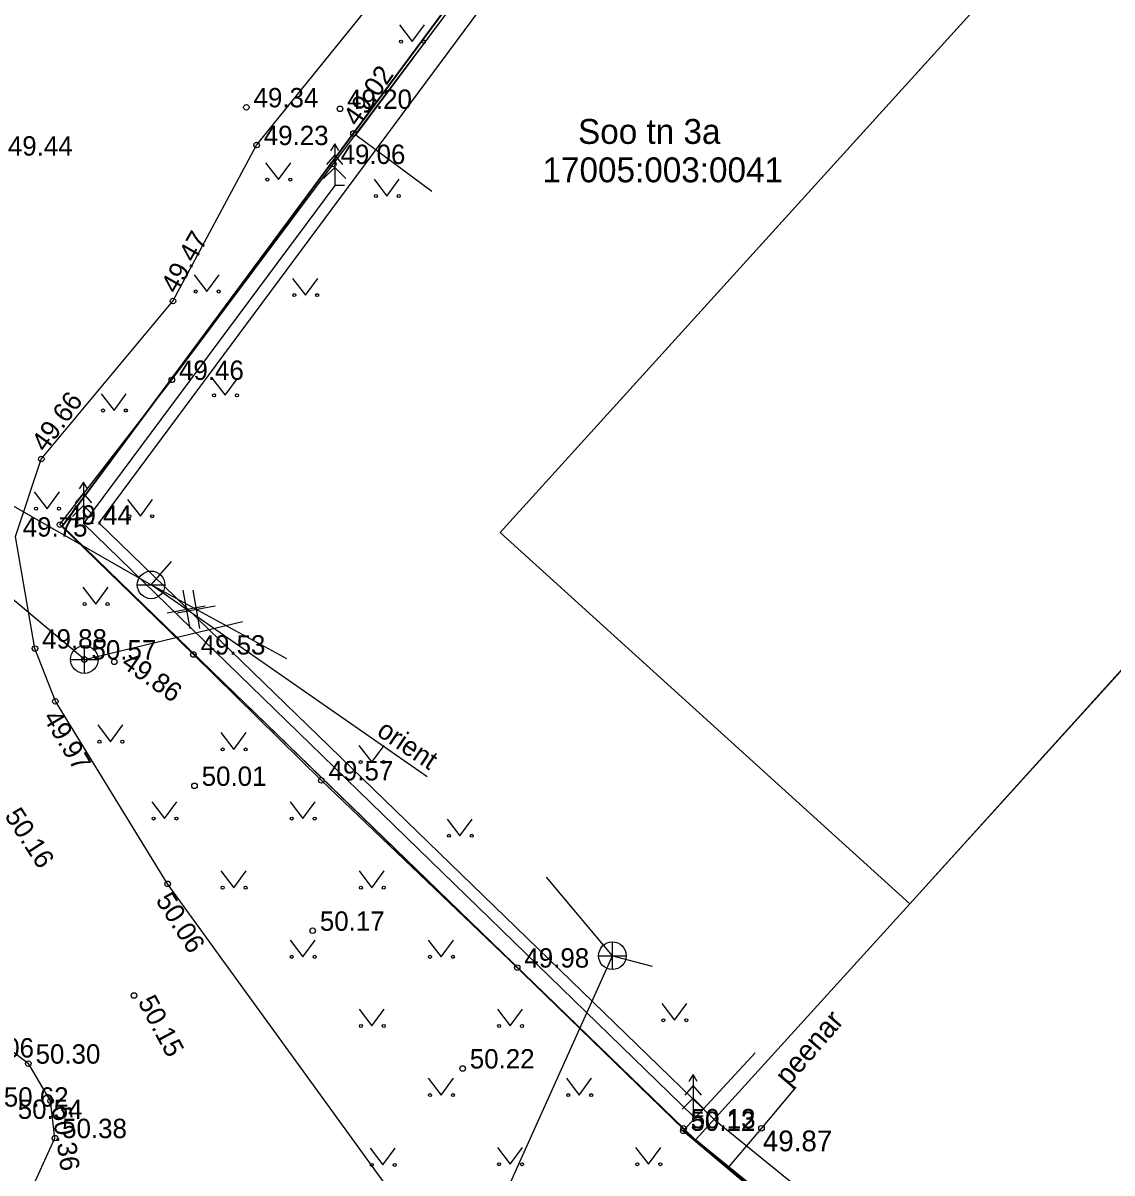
# Model space of a CAD drawing. Extents: x 640876 to 641418, y 6455595 to 6456085.
# Drawn here: x 641167.04 to 641206.43, y 6455805.62 to 6455847.21 of the extents above; entities that cross this region are included whole.
import ezdxf

# ---------------------------------------------------------------- set-up
doc = ezdxf.new("R2010")
doc.units = 0
for name, color, linetype in [('AED', 7, 'Continuous'), ('HALJASTUS', 7, 'Continuous'), ('HOONE', 7, 'Continuous'), ('KKAEV', 7, 'Continuous'), ('KORGUS', 7, 'Continuous'), ('KTRASS', 7, 'Continuous'), ('MOOTKORG', 7, 'Continuous'), ('MOOTMPUNKT', 7, 'Continuous'), ('MOOTPIIR', 7, 'Continuous'), ('PIIR', 7, 'Continuous'), ('PUU', 7, 'Continuous'), ('TEE', 7, 'Continuous'), ('VKAEV', 7, 'Continuous'), ('VTRASS', 7, 'Continuous')]:
    doc.layers.add(name, color=color, linetype=linetype)

msp = doc.modelspace()

# ---------------------------------------------------------------- linework, layer by layer
at = {"layer": 'AED'}
msp.add_line((641190.92, 6455807.146), (641193.518, 6455809.966), dxfattribs=at)
for points in [[(641190.933, 6455807.239), (641184.916, 6455813.051), (641177.832, 6455819.82), (641173.204, 6455824.372), (641168.374, 6455829.07), (641172.424, 6455834.304), (641178.267, 6455842.112), (641182.222, 6455847.378), (641186.037, 6455852.714), (641191.816, 6455860.659), (641196.772, 6455856.219)], [(641190.92, 6455807.146), (641198.401, 6455800.847), (641210.748, 6455790.622), (641234.804, 6455771.169), (641236.98, 6455773.379)]]:
    msp.add_lwpolyline(points, dxfattribs=at)
at = {"layer": 'HALJASTUS'}
for p, q in [((641180.652, 6455847.143), (641181.116, 6455846.536)), ((641181.116, 6455846.536), (641181.561, 6455847.143)), ((641175.814, 6455842.155), (641176.278, 6455841.548)), ((641176.278, 6455841.548), (641176.723, 6455842.155)), ((641179.74, 6455841.56), (641180.204, 6455840.953)), ((641180.204, 6455840.953), (641180.649, 6455841.56)), ((641173.228, 6455838.107), (641173.691, 6455837.5)), ((641173.691, 6455837.5), (641174.137, 6455838.107)), ((641176.789, 6455837.976), (641177.253, 6455837.37)), ((641177.253, 6455837.37), (641177.698, 6455837.976)), ((641173.886, 6455834.354), (641174.35, 6455833.747)), ((641174.35, 6455833.747), (641174.795, 6455834.354)), ((641169.868, 6455833.804), (641170.332, 6455833.197)), ((641170.332, 6455833.197), (641170.777, 6455833.804)), ((641167.448, 6455830.254), (641167.911, 6455829.647)), ((641167.911, 6455829.647), (641168.357, 6455830.254)), ((641170.82, 6455829.98), (641171.284, 6455829.373)), ((641171.284, 6455829.373), (641171.729, 6455829.98)), ((641169.205, 6455826.803), (641169.668, 6455826.197)), ((641169.668, 6455826.197), (641170.114, 6455826.803)), ((641169.744, 6455821.826), (641170.207, 6455821.22)), ((641170.207, 6455821.22), (641170.653, 6455821.826)), ((641174.199, 6455821.547), (641174.662, 6455820.94)), ((641174.662, 6455820.94), (641175.108, 6455821.547)), ((641179.189, 6455821.088), (641179.653, 6455820.481)), ((641179.653, 6455820.481), (641180.098, 6455821.088)), ((641171.699, 6455819.047), (641172.162, 6455818.44)), ((641172.162, 6455818.44), (641172.608, 6455819.047)), ((641176.699, 6455819.047), (641177.162, 6455818.44)), ((641177.162, 6455818.44), (641177.608, 6455819.047)), ((641182.381, 6455818.423), (641182.844, 6455817.817)), ((641182.844, 6455817.817), (641183.29, 6455818.423)), ((641174.199, 6455816.547), (641174.662, 6455815.94)), ((641174.662, 6455815.94), (641175.108, 6455816.547)), ((641179.199, 6455816.547), (641179.662, 6455815.94)), ((641179.662, 6455815.94), (641180.108, 6455816.547)), ((641176.699, 6455814.047), (641177.162, 6455813.44)), ((641177.162, 6455813.44), (641177.608, 6455814.047)), ((641181.699, 6455814.047), (641182.162, 6455813.44)), ((641182.162, 6455813.44), (641182.608, 6455814.047)), ((641190.141, 6455811.754), (641190.604, 6455811.148)), ((641190.604, 6455811.148), (641191.05, 6455811.754)), ((641179.199, 6455811.547), (641179.662, 6455810.94)), ((641179.662, 6455810.94), (641180.108, 6455811.547)), ((641184.199, 6455811.547), (641184.662, 6455810.94)), ((641184.662, 6455810.94), (641185.108, 6455811.547)), ((641181.699, 6455809.047), (641182.162, 6455808.44)), ((641182.162, 6455808.44), (641182.608, 6455809.047)), ((641186.699, 6455809.047), (641187.162, 6455808.44)), ((641187.162, 6455808.44), (641187.608, 6455809.047)), ((641179.593, 6455806.522), (641180.057, 6455805.916)), ((641180.057, 6455805.916), (641180.502, 6455806.522)), ((641184.199, 6455806.547), (641184.662, 6455805.94)), ((641184.662, 6455805.94), (641185.108, 6455806.547)), ((641189.199, 6455806.547), (641189.662, 6455805.94)), ((641189.662, 6455805.94), (641190.108, 6455806.547))]:
    msp.add_line(p, q, dxfattribs=at)
for points in [[(641178.313, 6455841.339), (641169.227, 6455829.11), (641191.279, 6455807.683)], [(641194.997, 6455808.721), (641193.751, 6455807.241), (641192.526, 6455805.794)]]:
    msp.add_lwpolyline(points, dxfattribs=at)
for centre in [(641180.715, 6455846.536), (641181.544, 6455846.536), (641175.877, 6455841.548), (641176.706, 6455841.548), (641179.803, 6455840.953), (641180.632, 6455840.953), (641173.29, 6455837.5), (641174.119, 6455837.5), (641176.852, 6455837.37), (641177.68, 6455837.37), (641173.949, 6455833.747), (641174.778, 6455833.747), (641169.931, 6455833.197), (641170.759, 6455833.197), (641167.51, 6455829.647), (641168.339, 6455829.647), (641170.883, 6455829.373), (641171.711, 6455829.373), (641169.267, 6455826.197), (641170.096, 6455826.197), (641169.806, 6455821.22), (641170.635, 6455821.22), (641174.261, 6455820.94), (641175.09, 6455820.94), (641179.252, 6455820.481), (641180.08, 6455820.481), (641171.761, 6455818.44), (641172.59, 6455818.44), (641176.761, 6455818.44), (641177.59, 6455818.44), (641182.443, 6455817.817), (641183.272, 6455817.817), (641174.261, 6455815.94), (641175.09, 6455815.94), (641179.261, 6455815.94), (641180.09, 6455815.94), (641176.761, 6455813.44), (641177.59, 6455813.44), (641181.761, 6455813.44), (641182.59, 6455813.44), (641179.261, 6455810.94), (641180.09, 6455810.94), (641184.261, 6455810.94), (641185.09, 6455810.94), (641190.203, 6455811.148), (641191.032, 6455811.148), (641181.761, 6455808.44), (641182.59, 6455808.44), (641186.761, 6455808.44), (641187.59, 6455808.44), (641179.656, 6455805.916), (641180.485, 6455805.916), (641184.261, 6455805.94), (641185.09, 6455805.94), (641189.261, 6455805.94), (641190.09, 6455805.94)]:
    msp.add_circle(centre, 0.055, dxfattribs=at)
at = {"layer": 'HOONE'}
for points in [[(641179.081, 6455843.151), (641182.222, 6455847.378), (641191.132, 6455859.552), (641195.718, 6455856.166), (641194.92, 6455855.074)], [(641179.081, 6455843.151), (641182.222, 6455847.378), (641191.132, 6455859.552), (641195.718, 6455856.166), (641194.92, 6455855.074)], [(641181.827, 6455841.111), (641179.081, 6455843.151)], [(641181.827, 6455841.111), (641179.081, 6455843.151)]]:
    msp.add_lwpolyline(points, dxfattribs=at)
at = {"layer": 'KKAEV'}
for p, q in [((641169.258, 6455823.692), (641169.258, 6455824.692)), ((641168.758, 6455824.192), (641169.758, 6455824.192)), ((641188.359, 6455812.98), (641188.359, 6455813.98)), ((641187.859, 6455813.48), (641188.859, 6455813.48))]:
    msp.add_line(p, q, dxfattribs=at)
for centre in [(641169.258, 6455824.192), (641188.359, 6455813.48)]:
    msp.add_circle(centre, 0.5, dxfattribs=at)
at = {"layer": 'KORGUS'}
for centre in [(641178.994, 6455843.216), (641172.464, 6455837.156), (641167.7, 6455831.443), (641170.34, 6455824.109), (641168.21, 6455822.681), (641173.243, 6455819.623), (641172.269, 6455816.081), (641177.517, 6455814.383), (641171.054, 6455812.043), (641182.94, 6455809.403), (641168.038, 6455808.236), (641193.751, 6455807.241)]:
    msp.add_circle(centre, 0.1, dxfattribs=at)
at = {"layer": 'KTRASS'}
for p, q in [((641169.258, 6455824.192), (641138.181, 6455850.219)), ((641169.258, 6455824.192), (641174.982, 6455825.571)), ((641188.359, 6455813.48), (641185.971, 6455816.319)), ((641182.553, 6455800.579), (641188.359, 6455813.48)), ((641188.359, 6455813.48), (641189.795, 6455813.101))]:
    msp.add_line(p, q, dxfattribs=at)
msp.add_lwpolyline([(641188.359, 6455813.48), (641189.795, 6455813.101)], dxfattribs=at)
at = {"layer": 'MOOTMPUNKT'}
for centre in [(641175.119, 6455844.16), (641178.504, 6455844.105), (641175.489, 6455842.795), (641178.267, 6455842.112), (641172.424, 6455834.304), (641168.374, 6455829.07), (641167.472, 6455824.588), (641169.258, 6455824.192), (641173.204, 6455824.372), (641177.832, 6455819.82), (641184.916, 6455813.051), (641167.235, 6455809.577), (641190.92, 6455807.146), (641190.933, 6455807.239), (641168.195, 6455806.885)]:
    msp.add_circle(centre, 0.1, dxfattribs=at)
at = {"layer": 'MOOTPIIR'}
msp.add_lwpolyline([(641060.916, 6455895.936), (641100.061, 6455950.482), (641099.586, 6455952.159), (641069.132, 6455984.035), (641066.132, 6455988.623), (641076.463, 6456005.049), (641230.642, 6456010.048), (641237.36, 6455995.24), (641237.24, 6455992.81), (641236.258, 6455990.888), (641229.041, 6455971.315), (641203.026, 6455909.57), (641225.257, 6455906.847), (641239.512, 6455898.491), (641200.195, 6455851.697), (641192.016, 6455859.099), (641169.785, 6455829.138), (641192.025, 6455807.568), (641252.96, 6455758.075), (641231.388, 6455736.74), (641191.474, 6455775.975), (641152.419, 6455787.914), (641136.351, 6455788.307), (641049.066, 6455856.043)], dxfattribs=at)
at = {"layer": 'PIIR'}
for points in [[(641216.67, 6455752.61), (641192, 6455776.86), (641152.58, 6455788.91), (641136.9, 6455789.33), (641119.28, 6455802.72), (641101.72, 6455816.27), (641098.61, 6455818.83), (641124.03, 6455849.78), (641139.51, 6455868.99), (641157, 6455885.69), (641191.84, 6455860.59), (641168.46, 6455829.03), (641191.37, 6455806.79), (641234.69, 6455771.62)], [(641224.6, 6455873.24), (641239.42, 6455859.81), (641199.12, 6455815.36), (641184.3, 6455828.79)], [(641184.3, 6455828.79), (641199.12, 6455815.36), (641191.36, 6455806.82), (641168.47, 6455829), (641191.87, 6455860.58), (641203.18, 6455849.61)], [(641234.68, 6455771.59), (641191.36, 6455806.82), (641199.12, 6455815.36), (641207.91, 6455825.07), (641250.06, 6455787.79)]]:
    msp.add_lwpolyline(points, close=True, dxfattribs=at)
at = {"layer": 'PUU'}
for p, q in [((641178.313, 6455842.839), (641178.163, 6455842.589)), ((641178.463, 6455842.589), (641178.313, 6455842.839)), ((641178.313, 6455842.839), (641178.313, 6455841.339)), ((641178.313, 6455842.439), (641178.013, 6455842.089)), ((641178.613, 6455842.089), (641178.313, 6455842.439)), ((641178.313, 6455841.989), (641177.913, 6455841.589)), ((641178.713, 6455841.589), (641178.313, 6455841.989)), ((641178.673, 6455841.339), (641178.313, 6455841.339)), ((641169.227, 6455830.61), (641169.077, 6455830.36)), ((641169.377, 6455830.36), (641169.227, 6455830.61)), ((641169.227, 6455830.61), (641169.227, 6455829.11)), ((641169.227, 6455830.21), (641168.927, 6455829.86)), ((641169.527, 6455829.86), (641169.227, 6455830.21)), ((641169.227, 6455829.76), (641168.827, 6455829.36)), ((641169.627, 6455829.36), (641169.227, 6455829.76)), ((641169.587, 6455829.11), (641169.227, 6455829.11)), ((641191.279, 6455809.183), (641191.129, 6455808.933)), ((641191.429, 6455808.933), (641191.279, 6455809.183)), ((641191.279, 6455809.183), (641191.279, 6455807.683)), ((641191.279, 6455808.783), (641190.979, 6455808.433)), ((641191.579, 6455808.433), (641191.279, 6455808.783)), ((641191.279, 6455808.333), (641190.879, 6455807.933)), ((641191.679, 6455807.933), (641191.279, 6455808.333)), ((641191.639, 6455807.683), (641191.279, 6455807.683))]:
    msp.add_line(p, q, dxfattribs=at)
at = {"layer": 'TEE'}
for points in [[(641159.238, 6455874.204), (641158.276, 6455874.888), (641154.5, 6455876.457), (641151.524, 6455876.394), (641148.985, 6455874.775), (641145.506, 6455872.238), (641137.229, 6455865.803), (641131.822, 6455858.971), (641127.09, 6455853.908), (641125.918, 6455849.675), (641127.928, 6455844.823), (641130.752, 6455841.149), (641137.584, 6455833.839), (641144.779, 6455828.121), (641152.823, 6455822.069), (641161.624, 6455813.864), (641167.235, 6455809.577)], [(641175.489, 6455842.795), (641188.807, 6455859.256), (641183.745, 6455863.795), (641179.662, 6455866.63), (641178.828, 6455866.565), (641175.938, 6455864.866), (641173.289, 6455864.053), (641170.83, 6455860.846), (641169.121, 6455857.908), (641167.979, 6455858.151), (641167.313, 6455858.143)], [(641180.696, 6455804.462), (641172.269, 6455816.081), (641168.21, 6455822.681), (641167.472, 6455824.588), (641166.769, 6455828.637), (641167.7, 6455831.443), (641172.464, 6455837.156), (641175.489, 6455842.795)], [(641160.373, 6455794.57), (641161.446, 6455796), (641164.176, 6455800.333), (641167.241, 6455804.782), (641168.195, 6455806.885), (641168.038, 6455808.236), (641167.235, 6455809.577)]]:
    msp.add_lwpolyline(points, dxfattribs=at)
at = {"layer": 'VKAEV'}
msp.add_line((641171.173, 6455826.892), (641172.173, 6455826.892), dxfattribs=at)
msp.add_circle((641171.673, 6455826.892), 0.5, dxfattribs=at)
at = {"layer": 'VTRASS'}
for p, q in [((641181.656, 6455819.952), (641171.673, 6455826.892)), ((641172.821, 6455826.696), (641173.069, 6455825.318)), ((641173.179, 6455826.696), (641173.427, 6455825.318)), ((641172.256, 6455825.883), (641173.634, 6455826.131)), ((641172.614, 6455825.883), (641173.992, 6455826.131))]:
    msp.add_line(p, q, dxfattribs=at)
for points in [[(641125.449, 6455853.334), (641132.318, 6455849.405), (641171.673, 6455826.892)], [(641171.673, 6455826.892), (641172.405, 6455827.74)], [(641176.583, 6455824.222), (641171.673, 6455826.892)]]:
    msp.add_lwpolyline(points, dxfattribs=at)

# ---------------------------------------------------------------- texts
at = {"layer": 'HALJASTUS'}
msp.add_text('peenar', height=0.75, rotation=49.3291, dxfattribs=at).set_placement((641194.73, 6455808.733))
at = {"layer": 'KORGUS'}
for s, rotation, p in [(' 49.02', 55.2005, (641178.994, 6455843.216)), (' 49.47', 60.3128, (641172.464, 6455837.156)), (' 49.66', 53.9626, (641167.7, 6455831.443)), (' 49.86', 324.8384, (641170.34, 6455824.109)), (' 49.97', 300.7707, (641167.609, 6455822.323)), (' 50.16', 303.0557, (641166.21, 6455818.757)), (' 50.06', 302.4479, (641171.678, 6455815.705)), (' 50.15', 298.253, (641171.054, 6455812.043)), (' 50.36', 278.2903, (641168.038, 6455808.236))]:
    msp.add_text(s, height=0.7, rotation=rotation, dxfattribs=at).set_placement(p)
for s, height, p in [(' 49.44', 0.7, (641166.233, 6455842.415)), (' 50.01', 0.7, (641173.243, 6455819.623)), (' 50.17', 0.7, (641177.517, 6455814.383)), (' 50.22', 0.7, (641182.94, 6455809.403)), ('49.87', 0.75, (641193.801, 6455806.409))]:
    msp.add_text(s, height=height, dxfattribs=at).set_placement(p)
at = {"layer": 'MOOTKORG'}
for s, p in [(' 49.34', (641175.119, 6455844.16)), (' 49.20', (641178.504, 6455844.105)), (' 49.23', (641175.489, 6455842.795)), (' 49.06', (641178.267, 6455842.112)), (' 49.46', (641172.424, 6455834.304)), (' 49.44', (641168.374, 6455829.07)), (' 49.75', (641166.769, 6455828.637)), (' 49.88', (641167.472, 6455824.588)), (' 49.53', (641173.204, 6455824.372)), (' 50.57', (641169.258, 6455824.192)), (' 49.57', (641177.832, 6455819.82)), (' 49.98', (641184.916, 6455813.051)), (' 54.06', (641164.834, 6455809.8)), (' 50.30', (641167.235, 6455809.577)), (' 50.62', (641166.085, 6455808.023)), (' 50.54', (641166.59, 6455807.58)), (' 50.13', (641190.933, 6455807.239)), (' 50.38', (641168.195, 6455806.885)), (' 50.12', (641190.92, 6455807.146))]:
    msp.add_text(s, height=0.7, dxfattribs=at).set_placement(p)
at = {"layer": 'PIIR'}
msp.add_text('Soo tn 3a', height=0.9, dxfattribs=at).set_placement((641187.116, 6455842.839))
msp.add_text('17005:003:0041', height=0.9, rotation=360, dxfattribs=at).set_placement((641185.83, 6455841.45))
at = {"layer": 'VTRASS'}
msp.add_text('orient', height=0.7, rotation=326.1597, dxfattribs=at).set_placement((641179.792, 6455821.48))

doc.saveas('drawing.dxf')
